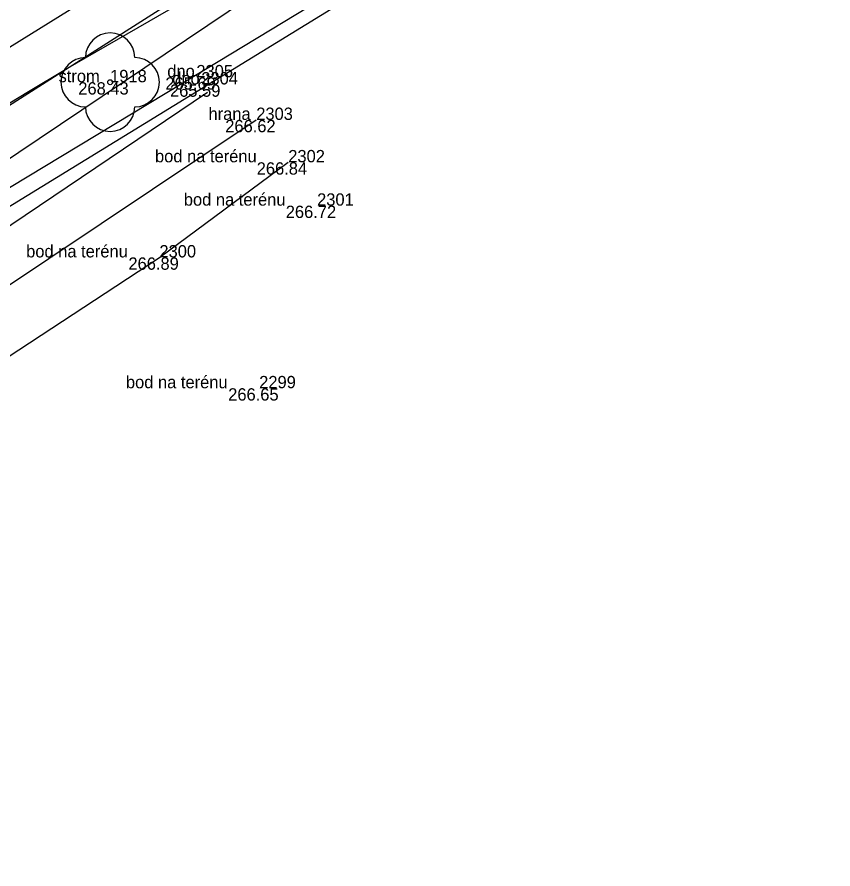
# Model space of a CAD drawing. Extents: x -567962 to -566460, y -1093720 to -1089838.
# Drawn here: x -566722.99 to -566689.87, y -1090121.16 to -1090086.58 of the extents above; entities that cross this region are included whole.
import ezdxf

# ---------------------------------------------------------------- set-up
doc = ezdxf.new("R2010")
doc.units = 0
for name, color, linetype in [('bod_znacka', 7, 'Continuous'), ('cislo_bodu', 7, 'Continuous'), ('Doměření - kraj pole', 7, 'Continuous'), ('hrana_L', 7, 'Continuous'), ('hrana_P', 7, 'Continuous'), ('kod_bodu', 7, 'Continuous'), ('norm_vrst', 7, 'Continuous'), ('stromy', 7, 'Continuous'), ('vyska_bodu', 7, 'Continuous')]:
    doc.layers.add(name, color=color, linetype=linetype)

msp = doc.modelspace()

# ---------------------------------------------------------------- linework, layer by layer
at = {"layer": 'bod_znacka'}
for p, q in [((-566715.71, -1090089.03), (-566715.71, -1090089.03)), ((-566719.21, -1090089.23), (-566719.21, -1090089.23)), ((-566715.51, -1090089.32), (-566715.51, -1090089.32)), ((-566713.28, -1090090.76), (-566713.28, -1090090.76)), ((-566711.98, -1090092.48), (-566711.98, -1090092.48)), ((-566710.81, -1090094.24), (-566710.81, -1090094.24)), ((-566717.21, -1090096.34), (-566717.21, -1090096.34)), ((-566713.16, -1090101.65), (-566713.16, -1090101.65))]:
    msp.add_line(p, q, dxfattribs=at)
at = {"layer": 'Doměření - kraj pole'}
msp.add_lwpolyline([(-567047.906, -1090663.012), (-567047.627, -1090662.294), (-567014.86, -1090563.09), (-567002.362, -1090535.532), (-566955.49, -1090317.15), (-566941.63, -1090287.13), (-566940.57, -1090285.53), (-566924.46, -1090259.19), (-566900.35, -1090228.87), (-566877.72, -1090206.37), (-566851.19, -1090186.75), (-566766.44, -1090128.68), (-566717.21, -1090096.34), (-566711.98, -1090092.48)], dxfattribs=at)
at = {"layer": 'hrana_L'}
for p, q in [((-566731.46, -1090095.36), (-566706.98, -1090079.76)), ((-566706.69, -1090081.18), (-566730.03, -1090096.85))]:
    msp.add_line(p, q, dxfattribs=at)
for points in [[(-567053.87, -1090661.84), (-567020.06, -1090563.34), (-567005.258, -1090534.966), (-566958.763, -1090315.674), (-566944.67, -1090284.66), (-566926.49, -1090256.26), (-566902.65, -1090226.03), (-566881.28, -1090203.14), (-566853.44, -1090182.668), (-566715.257, -1090089.634)], [(-567050.54, -1090661.95), (-567017.83, -1090562.99), (-567002.61, -1090535.52), (-566957.72, -1090316.45), (-566942.31, -1090285.07), (-566925.11, -1090257.71), (-566901.37, -1090227.4), (-566879.5, -1090205.23), (-566852.16, -1090184), (-566767.57, -1090126.99), (-566713.28, -1090090.76)]]:
    msp.add_lwpolyline(points, dxfattribs=at)
at = {"layer": 'hrana_P'}
msp.add_line((-566730.44, -1090098.63), (-566704.25, -1090082.58), dxfattribs=at)
at = {"layer": 'norm_vrst'}
for points in [[(-566728.912, -1090096.881), (-566714.828, -1090088.392), (-566708.518, -1090084.561), (-566704.308, -1090081.98), (-566702.601, -1090080.917), (-566702.143, -1090080.618), (-566700.899, -1090079.785), (-566697.915, -1090077.752), (-566696.591, -1090076.868), (-566695.402, -1090076.02), (-566693.67, -1090074.732), (-566692.641, -1090074.015), (-566692.212, -1090073.735), (-566691.799, -1090073.485), (-566691.355, -1090073.233), (-566691.047, -1090073.073), (-566690.58, -1090072.877), (-566690.342, -1090072.795), (-566690.187, -1090072.757), (-566690.139, -1090072.758), (-566690.066, -1090072.778), (-566689.977, -1090072.819), (-566689.926, -1090072.871), (-566689.872, -1090073.083)], [(-566723.987, -1090088.226), (-566707.595, -1090078.051)], [(-566727.633, -1090092.705), (-566722.521, -1090089.608), (-566721.012, -1090088.702), (-566715.142, -1090085.31)]]:
    msp.add_lwpolyline(points, dxfattribs=at)
at = {"layer": 'stromy'}
msp.add_circle((-566719.21, -1090089.23), 0.1, dxfattribs=at)
for centre, start, end in [((-566719.21, -1090088.23), 0, 180), ((-566720.21, -1090089.23), 90, 270), ((-566718.21, -1090089.23), 270, 90), ((-566719.21, -1090090.23), 180, 0)]:
    msp.add_arc(centre, 1, start, end, dxfattribs=at)

# ---------------------------------------------------------------- texts
at = {"layer": 'cislo_bodu'}
for s, p in [('1918', (-566719.21, -1090089.23)), ('2305', (-566715.71, -1090089.03)), ('2304', (-566715.51, -1090089.32)), ('2303', (-566713.28, -1090090.76)), ('2302', (-566711.98, -1090092.48)), ('2301', (-566710.81, -1090094.24)), ('2300', (-566717.21, -1090096.34)), ('2299', (-566713.16, -1090101.65))]:
    msp.add_text(s, height=0.5, dxfattribs=at).set_placement(p)
at = {"layer": 'kod_bodu'}
for s, p in [('strom', (-566721.304, -1090089.23)), ('dno', (-566716.891, -1090089.03)), ('dno', (-566716.691, -1090089.32)), ('hrana', (-566715.217, -1090090.76)), ('bod na terénu', (-566717.389, -1090092.48)), ('bod na terénu', (-566716.219, -1090094.24)), ('bod na terénu', (-566722.619, -1090096.34)), ('bod na terénu', (-566718.569, -1090101.65))]:
    msp.add_text(s, height=0.5, dxfattribs=at).set_placement(p)
at = {"layer": 'vyska_bodu'}
for s, p in [('265.69', (-566716.968, -1090089.53)), ('268.43', (-566720.503, -1090089.73)), ('265.59', (-566716.78, -1090089.82)), ('266.62', (-566714.538, -1090091.26)), ('266.84', (-566713.261, -1090092.98)), ('266.72', (-566712.082, -1090094.74)), ('266.89', (-566718.468, -1090096.84)), ('266.65', (-566714.418, -1090102.15))]:
    msp.add_text(s, height=0.5, dxfattribs=at).set_placement(p)

doc.saveas('drawing.dxf')
